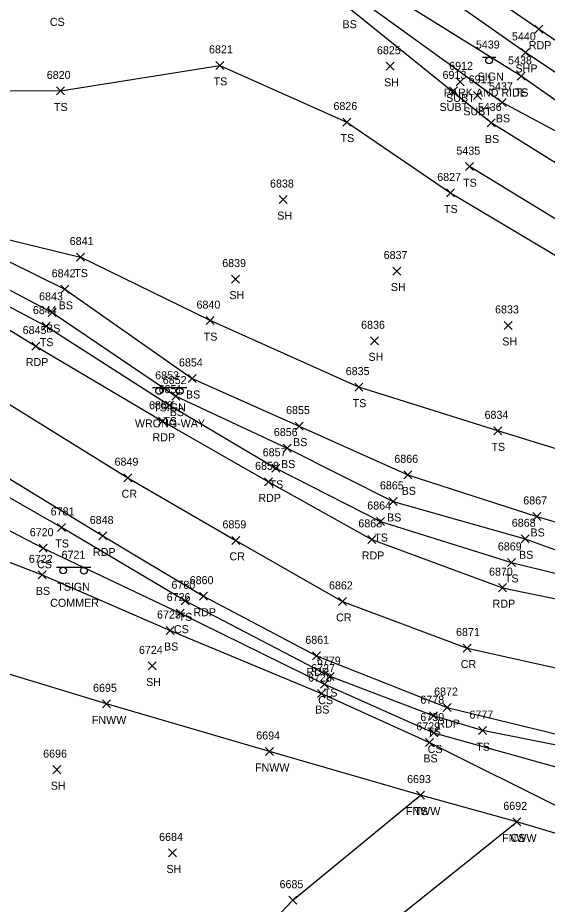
# Model space of a CAD drawing. Extents: x 1505656 to 1508446, y 700805 to 703031.
# Drawn here: x 1507338.7 to 1507471, y 701219.6 to 701441 of the extents above; entities that cross this region are included whole.
import ezdxf

# ---------------------------------------------------------------- set-up
doc = ezdxf.new("R2010")
doc.units = 0
for name, color, linetype in [('L_A', 7, 'Continuous'), ('L_I', 7, 'Continuous'), ('L_TIC', 7, 'Continuous'), ('LELB', 7, 'Continuous'), ('LFNC', 7, 'Continuous'), ('P_A', 7, 'Continuous'), ('P_I', 7, 'Continuous'), ('P_TIC', 7, 'Continuous'), ('PET', 7, 'Continuous'), ('PRC', 7, 'Continuous'), ('PSP', 7, 'Continuous'), ('S_A', 7, 'Continuous'), ('S_C', 7, 'Continuous'), ('S_I', 7, 'Continuous'), ('SSGN', 7, 'Continuous'), ('U_A', 7, 'Continuous'), ('U_I', 7, 'Continuous'), ('U_TIC', 7, 'Continuous')]:
    doc.layers.add(name, color=color, linetype=linetype)

msp = doc.modelspace()

# ---------------------------------------------------------------- linework, layer by layer
at = {"layer": 'L_TIC'}
for points in [[(1507388.23, 701428.14), (1507390.23, 701430.14)], [(1507390.23, 701428.14), (1507388.23, 701430.14)], [(1507430.77, 701427.91), (1507432.77, 701429.91)], [(1507432.77, 701427.91), (1507430.77, 701429.91)], [(1507463.49, 701425.4), (1507465.49, 701427.4)], [(1507465.49, 701425.4), (1507463.49, 701427.4)], [(1507348.34, 701421.75), (1507350.34, 701423.75)], [(1507350.34, 701421.75), (1507348.34, 701423.75)], [(1507458.73, 701418.9), (1507460.73, 701420.9)], [(1507460.73, 701418.9), (1507458.73, 701420.9)], [(1507419.95, 701413.98), (1507421.95, 701415.98)], [(1507421.95, 701413.98), (1507419.95, 701415.98)], [(1507455.99, 701413.76), (1507457.99, 701415.76)], [(1507457.99, 701413.76), (1507455.99, 701415.76)], [(1507450.58, 701402.84), (1507452.58, 701404.84)], [(1507452.58, 701402.84), (1507450.58, 701404.84)], [(1507445.82, 701396.27), (1507447.82, 701398.27)], [(1507447.82, 701396.27), (1507445.82, 701398.27)], [(1507404.05, 701394.62), (1507406.05, 701396.62)], [(1507406.05, 701394.62), (1507404.05, 701396.62)], [(1507353.41, 701380.26), (1507355.41, 701382.26)], [(1507355.41, 701380.26), (1507353.41, 701382.26)], [(1507353.41, 701380.26), (1507355.41, 701382.26)], [(1507355.41, 701380.26), (1507353.41, 701382.26)], [(1507432.45, 701376.78), (1507434.45, 701378.78)], [(1507434.45, 701376.78), (1507432.45, 701378.78)], [(1507392.11, 701374.76), (1507394.11, 701376.76)], [(1507394.11, 701374.76), (1507392.11, 701376.76)], [(1507349.47, 701372.21), (1507351.47, 701374.21)], [(1507351.47, 701372.21), (1507349.47, 701374.21)], [(1507346.33, 701366.45), (1507348.33, 701368.45)], [(1507348.33, 701366.45), (1507346.33, 701368.45)], [(1507385.76, 701364.39), (1507387.76, 701366.39)], [(1507387.76, 701364.39), (1507385.76, 701366.39)], [(1507344.78, 701363.01), (1507346.78, 701365.01)], [(1507346.78, 701363.01), (1507344.78, 701365.01)], [(1507460.29, 701363.19), (1507462.29, 701365.19)], [(1507462.29, 701363.19), (1507460.29, 701365.19)], [(1507426.86, 701359.35), (1507428.86, 701361.35)], [(1507428.86, 701359.35), (1507426.86, 701361.35)], [(1507381.29, 701349.94), (1507383.29, 701351.94)], [(1507383.29, 701349.94), (1507381.29, 701351.94)], [(1507422.97, 701347.78), (1507424.97, 701349.78)], [(1507424.97, 701347.78), (1507422.97, 701349.78)], [(1507377.23, 701345.54), (1507379.23, 701347.54)], [(1507379.23, 701345.54), (1507377.23, 701347.54)], [(1507375.65, 701343.28), (1507377.65, 701345.28)], [(1507377.65, 701343.28), (1507375.65, 701345.28)], [(1507408.06, 701338.05), (1507410.06, 701340.05)], [(1507410.06, 701338.05), (1507408.06, 701340.05)], [(1507457.66, 701336.87), (1507459.66, 701338.87)], [(1507459.66, 701336.87), (1507457.66, 701338.87)], [(1507405.05, 701332.56), (1507407.05, 701334.56)], [(1507407.05, 701332.56), (1507405.05, 701334.56)], [(1507402.21, 701327.51), (1507404.21, 701329.51)], [(1507404.21, 701327.51), (1507402.21, 701329.51)], [(1507435.21, 701325.88), (1507437.21, 701327.88)], [(1507437.21, 701325.88), (1507435.21, 701327.88)], [(1507431.55, 701319.24), (1507433.55, 701321.24)], [(1507433.55, 701319.24), (1507431.55, 701321.24)], [(1507467.39, 701315.49), (1507469.39, 701317.49)], [(1507469.39, 701315.49), (1507467.39, 701317.49)], [(1507428.39, 701314.22), (1507430.39, 701316.22)], [(1507430.39, 701314.22), (1507428.39, 701316.22)], [(1507348.66, 701312.74), (1507350.66, 701314.74)], [(1507350.66, 701312.74), (1507348.66, 701314.74)], [(1507464.52, 701309.91), (1507466.52, 701311.91)], [(1507466.52, 701309.91), (1507464.52, 701311.91)], [(1507344.08, 701307.55), (1507346.08, 701309.55)], [(1507346.08, 701307.55), (1507344.08, 701309.55)], [(1507461.05, 701304), (1507463.05, 701306)], [(1507463.05, 701304), (1507461.05, 701306)], [(1507343.77, 701300.89), (1507345.77, 701302.89)], [(1507345.77, 701300.89), (1507343.77, 701302.89)], [(1507379.5, 701294.43), (1507381.5, 701296.43)], [(1507381.5, 701294.43), (1507379.5, 701296.43)], [(1507378.28, 701291.34), (1507380.28, 701293.34)], [(1507380.28, 701291.34), (1507378.28, 701293.34)], [(1507375.8, 701286.99), (1507377.8, 701288.99)], [(1507377.8, 701286.99), (1507375.8, 701288.99)], [(1507371.29, 701278.16), (1507373.29, 701280.16)], [(1507373.29, 701278.16), (1507371.29, 701280.16)], [(1507415.76, 701275.5), (1507417.76, 701277.5)], [(1507417.76, 701275.5), (1507415.76, 701277.5)], [(1507414.34, 701273.6), (1507416.34, 701275.6)], [(1507416.34, 701273.6), (1507414.34, 701275.6)], [(1507413.57, 701271.26), (1507415.57, 701273.26)], [(1507415.57, 701271.26), (1507413.57, 701273.26)], [(1507359.86, 701268.69), (1507361.86, 701270.69)], [(1507361.86, 701268.69), (1507359.86, 701270.69)], [(1507441.63, 701265.73), (1507443.63, 701267.73)], [(1507443.63, 701265.73), (1507441.63, 701267.73)], [(1507453.88, 701262), (1507455.88, 701264)], [(1507455.88, 701262), (1507453.88, 701264)], [(1507441.69, 701261.41), (1507443.69, 701263.41)], [(1507443.69, 701261.41), (1507441.69, 701263.41)], [(1507440.62, 701259.06), (1507442.62, 701261.06)], [(1507442.62, 701259.06), (1507440.62, 701261.06)], [(1507400.64, 701256.79), (1507402.64, 701258.79)], [(1507402.64, 701256.79), (1507400.64, 701258.79)], [(1507347.45, 701252.25), (1507349.45, 701254.25)], [(1507349.45, 701252.25), (1507347.45, 701254.25)], [(1507438.34, 701245.9), (1507440.34, 701247.9)], [(1507440.34, 701245.9), (1507438.34, 701247.9)], [(1507438.34, 701245.9), (1507440.34, 701247.9)], [(1507440.34, 701245.9), (1507438.34, 701247.9)], [(1507462.39, 701239.21), (1507464.39, 701241.21)], [(1507464.39, 701239.21), (1507462.39, 701241.21)], [(1507462.39, 701239.21), (1507464.39, 701241.21)], [(1507464.39, 701239.21), (1507462.39, 701241.21)], [(1507376.37, 701231.46), (1507378.37, 701233.46)], [(1507378.37, 701231.46), (1507376.37, 701233.46)], [(1507406.47, 701219.64), (1507408.47, 701221.64)], [(1507408.47, 701219.64), (1507406.47, 701221.64)]]:
    msp.add_lwpolyline(points, dxfattribs=at)
at = {"layer": 'LELB'}
for points in [[(1507556.64, 701327.28), (1507557.61, 701343.99), (1507554.26, 701358.96), (1507537.42, 701375.15), (1507498.82, 701402.26), (1507464.49, 701426.4), (1507427.31, 701449.55), (1507406.66, 701464.53), (1507384.23, 701478.08), (1507360.68, 701483.28)], [(1507552.22, 701329.86), (1507547.62, 701348.23), (1507546.96, 701358.62), (1507528.89, 701372.8), (1507497.02, 701400), (1507459.73, 701419.9), (1507423.54, 701446.06), (1507404.35, 701459.25), (1507380.55, 701473.13), (1507356.78, 701473.15)], [(1507544.85, 701333.56), (1507537.16, 701349.93), (1507537.38, 701358.92), (1507523.47, 701367.02), (1507491.66, 701393.21), (1507456.99, 701414.76), (1507421.42, 701443.41), (1507407.61, 701451.12), (1507389.23, 701462.81)], [(1507244.77, 701449.89), (1507281.83, 701431.77), (1507306.24, 701422.98), (1507349.34, 701422.75), (1507389.23, 701429.14), (1507420.95, 701414.98), (1507446.82, 701397.27), (1507479.15, 701378.11), (1507493.85, 701367.81), (1507514.9, 701342.52), (1507491.37, 701327.79), (1507458.66, 701337.87), (1507423.97, 701348.78), (1507386.76, 701365.39), (1507354.41, 701381.26)], [(1507235.56, 701433.65), (1507276.85, 701410.17), (1507315.69, 701384.08), (1507347.33, 701367.45), (1507378.23, 701346.54), (1507406.05, 701333.56), (1507432.55, 701320.24), (1507465.52, 701310.91), (1507482.03, 701304.93), (1507508.08, 701304.28), (1507527, 701309.32), (1507530.54, 701311.37), (1507534.33, 701313.25), (1507542.53, 701316.02)], [(1507233.42, 701430.73), (1507274.38, 701405.85), (1507313.77, 701380.88), (1507345.78, 701364.01), (1507376.65, 701344.28), (1507403.21, 701328.51), (1507429.39, 701315.22), (1507462.05, 701305), (1507481.51, 701300.2), (1507509.4, 701297.47), (1507533.93, 701303.18), (1507548.93, 701313.82)], [(1507276.85, 701410.17), (1507314.61, 701390.89), (1507350.47, 701373.21), (1507382.29, 701350.94), (1507409.06, 701339.05), (1507436.21, 701326.88), (1507468.39, 701316.49), (1507482.66, 701312.29), (1507508.07, 701310.82), (1507524.68, 701314.62), (1507530.84, 701315.71), (1507533.71, 701315.69), (1507538.02, 701318.49)], [(1507528.27, 701341.38), (1507528.26, 701350.87), (1507511.97, 701364.96), (1507483.22, 701384.55), (1507451.58, 701403.84)], [(1507664.64, 701288.76), (1507647.23, 701299.02), (1507624.46, 701303.4), (1507602.75, 701298.73), (1507589.52, 701290.79), (1507567.73, 701274.99), (1507546.1, 701263.56), (1507532.57, 701260.5), (1507511.15, 701257.25), (1507494.82, 701257.14), (1507477.93, 701258.45), (1507454.88, 701263), (1507442.63, 701266.73), (1507416.76, 701276.5), (1507380.5, 701295.43), (1507349.66, 701313.74), (1507307.1, 701338.01), (1507263.23, 701366.42), (1507214.44, 701398.2)], [(1507314.61, 701390.89), (1507354.41, 701381.26)], [(1507206.22, 701385.53), (1507252.86, 701358.93), (1507301.28, 701331.26), (1507345.08, 701308.55), (1507379.28, 701292.34), (1507415.34, 701274.6), (1507442.69, 701262.41), (1507477.36, 701252.75), (1507504.09, 701250.04), (1507524.24, 701244.68), (1507543.71, 701240.05), (1507564.82, 701236.64), (1507598.94, 701231.93), (1507652.74, 701217.67)], [(1507196.76, 701372), (1507244.87, 701347.76), (1507297.87, 701319.93), (1507344.77, 701301.89), (1507376.8, 701287.99), (1507414.57, 701272.26), (1507441.62, 701260.06), (1507475.85, 701242.93), (1507502.94, 701235.06), (1507524.76, 701229.88), (1507541.19, 701229.88), (1507544.67, 701227.39), (1507563.69, 701226.67), (1507597.85, 701222.6), (1507649.46, 701209.48)], [(1507380.24, 701191.95), (1507407.47, 701220.64), (1507439.34, 701246.9)], [(1507402.02, 701180.97), (1507426.83, 701210.92), (1507463.39, 701240.21)]]:
    msp.add_lwpolyline(points, dxfattribs=at)
at = {"layer": 'LFNC'}
msp.add_lwpolyline([(1507721.58, 701162.07), (1507708.46, 701169.26), (1507682.76, 701176.46), (1507629.63, 701192.11), (1507592.19, 701203.04), (1507562.07, 701211.89), (1507541.96, 701217.44), (1507530.4, 701220.69), (1507490.47, 701232.17), (1507463.39, 701240.21), (1507439.34, 701246.9), (1507401.64, 701257.79), (1507360.86, 701269.69), (1507318.6, 701282.5), (1507279.07, 701293.63), (1507239.17, 701305.1), (1507200.8, 701316.65)], dxfattribs=at)
at = {"layer": 'P_TIC'}
for points in [[(1507467.93, 701437.18), (1507469.93, 701439.18)], [(1507469.93, 701437.18), (1507467.93, 701439.18)], [(1507464.55, 701431.37), (1507466.55, 701433.37)], [(1507466.55, 701431.37), (1507464.55, 701433.37)], [(1507342.21, 701358.04), (1507344.21, 701360.04)], [(1507344.21, 701358.04), (1507342.21, 701360.04)], [(1507373.88, 701339.26), (1507375.88, 701341.26)], [(1507375.88, 701339.26), (1507373.88, 701341.26)], [(1507365.2, 701325.16), (1507367.2, 701327.16)], [(1507367.2, 701325.16), (1507365.2, 701327.16)], [(1507400.32, 701324.13), (1507402.32, 701326.13)], [(1507402.32, 701324.13), (1507400.32, 701326.13)], [(1507358.99, 701310.61), (1507360.99, 701312.61)], [(1507360.99, 701310.61), (1507358.99, 701312.61)], [(1507392.17, 701309.52), (1507394.17, 701311.52)], [(1507394.17, 701309.52), (1507392.17, 701311.52)], [(1507426.17, 701309.75), (1507428.17, 701311.75)], [(1507428.17, 701309.75), (1507426.17, 701311.75)], [(1507458.87, 701297.7), (1507460.87, 701299.7)], [(1507460.87, 701297.7), (1507458.87, 701299.7)], [(1507384.1, 701295.57), (1507386.1, 701297.57)], [(1507386.1, 701295.57), (1507384.1, 701297.57)], [(1507418.83, 701294.27), (1507420.83, 701296.27)], [(1507420.83, 701294.27), (1507418.83, 701296.27)], [(1507449.97, 701282.62), (1507451.97, 701284.62)], [(1507451.97, 701282.62), (1507449.97, 701284.62)], [(1507412.33, 701280.68), (1507414.33, 701282.68)], [(1507414.33, 701280.68), (1507412.33, 701282.68)], [(1507445.05, 701267.76), (1507447.05, 701269.76)], [(1507447.05, 701267.76), (1507445.05, 701269.76)]]:
    msp.add_lwpolyline(points, dxfattribs=at)
at = {"layer": 'PET'}
for points in [[(1507650.58, 701314.23), (1507605.27, 701346.09), (1507547.72, 701383.86), (1507511.59, 701409.01), (1507468.93, 701438.18), (1507436.61, 701460.37), (1507397.2, 701486.89), (1507374.7, 701502.05)], [(1507231.61, 701427.39), (1507272.91, 701402.71), (1507311.8, 701378.29), (1507343.21, 701359.04), (1507374.88, 701340.26), (1507401.32, 701325.13), (1507427.17, 701310.75), (1507459.87, 701298.7), (1507480.09, 701294.48), (1507509.29, 701293.36), (1507525.83, 701296.14), (1507540.02, 701301.61), (1507551.73, 701310.36)], [(1507215.48, 701400.74), (1507258.54, 701373.9), (1507294.19, 701351.56), (1507327.49, 701331.46), (1507359.99, 701311.61), (1507385.1, 701296.57), (1507413.33, 701281.68), (1507446.05, 701268.76), (1507474.38, 701261.9), (1507510.64, 701260.64), (1507538.44, 701265.38), (1507556.26, 701273.11), (1507573.81, 701284.3)]]:
    msp.add_lwpolyline(points, dxfattribs=at)
at = {"layer": 'PRC'}
msp.add_lwpolyline([(1507224.48, 701413.97), (1507267.93, 701386.51), (1507302.71, 701364.98), (1507334.78, 701345.63), (1507366.2, 701326.16), (1507393.17, 701310.52), (1507419.83, 701295.27), (1507450.97, 701283.62), (1507477.64, 701277.69), (1507509.18, 701276.82), (1507530.27, 701280.07), (1507548.96, 701287.59), (1507564.92, 701299.3)], dxfattribs=at)
at = {"layer": 'PSP'}
msp.add_lwpolyline([(1507544.33, 701378.59), (1507503.06, 701407.32), (1507465.55, 701432.37), (1507432.87, 701455.35), (1507394.14, 701481.64), (1507370.66, 701497.32)], dxfattribs=at)
at = {"layer": 'SSGN'}
for p, q in [((1507454.83, 701431.19), (1507458.17, 701431.19)), ((1507456.48, 701430.36), (1507456.48, 701430.36)), ((1507372.33, 701348.66), (1507380.93, 701348.66)), ((1507376.36, 701347.76), (1507376.36, 701347.76)), ((1507348.37, 701303.84), (1507356.96, 701303.84)), ((1507352.39, 701302.94), (1507352.39, 701302.94))]:
    msp.add_line(p, q, dxfattribs=at)
for centre in [(1507456.48, 701430.36), (1507374, 701347.83), (1507379.21, 701347.76), (1507350.03, 701303.01), (1507355.24, 701302.94)]:
    msp.add_circle(centre, 0.833, dxfattribs=at)
at = {"layer": 'U_TIC'}
for points in [[(1507448.26, 701424.02), (1507450.26, 701426.02)], [(1507450.26, 701424.02), (1507448.26, 701426.02)], [(1507446.6, 701421.76), (1507448.6, 701423.76)], [(1507448.6, 701421.76), (1507446.6, 701423.76)], [(1507452.56, 701420.65), (1507454.56, 701422.65)], [(1507454.56, 701420.65), (1507452.56, 701422.65)]]:
    msp.add_lwpolyline(points, dxfattribs=at)

# ---------------------------------------------------------------- texts
at = {"layer": 'L_A'}
for s, p in [('CS', (1507346.72, 701439)), ('BS', (1507419.86, 701438.41)), ('TS', (1507387.64, 701424.14)), ('SH', (1507430.25, 701423.91)), ('TS', (1507462.9, 701421.4)), ('TS', (1507347.75, 701417.75)), ('BS', (1507458.17, 701414.9)), ('TS', (1507419.36, 701409.98)), ('BS', (1507455.44, 701409.76)), ('TS', (1507449.99, 701398.84)), ('SH', (1507403.54, 701390.62)), ('TS', (1507445.23, 701392.27)), ('TS', (1507352.82, 701376.26)), ('TS', (1507352.82, 701376.26)), ('SH', (1507431.93, 701372.78)), ('SH', (1507391.59, 701370.76)), ('BS', (1507348.91, 701368.21)), ('BS', (1507345.77, 701362.45)), ('TS', (1507385.17, 701360.39)), ('TS', (1507344.19, 701359.01)), ('SH', (1507459.78, 701359.19)), ('SH', (1507426.35, 701355.35)), ('BS', (1507380.73, 701345.94)), ('TS', (1507422.38, 701343.78)), ('BS', (1507376.68, 701341.54)), ('TS', (1507375.05, 701339.28)), ('BS', (1507407.5, 701334.05)), ('TS', (1507457.07, 701332.87)), ('BS', (1507404.49, 701328.56)), ('TS', (1507401.62, 701323.51)), ('BS', (1507434.65, 701321.88)), ('BS', (1507430.99, 701315.24)), ('BS', (1507466.83, 701311.49)), ('TS', (1507348.07, 701308.74)), ('TS', (1507427.8, 701310.22)), ('BS', (1507463.96, 701305.91)), ('CS', (1507343.52, 701303.55)), ('TS', (1507460.45, 701300)), ('BS', (1507343.21, 701296.89)), ('TS', (1507378.91, 701290.43)), ('CS', (1507377.72, 701287.34)), ('BS', (1507375.24, 701282.99)), ('SH', (1507370.78, 701274.16)), ('TS', (1507415.17, 701271.5)), ('CS', (1507413.78, 701269.6)), ('BS', (1507413.01, 701267.26)), ('FNWW', (1507357.21, 701264.69)), ('TS', (1507441.04, 701261.73)), ('CS', (1507441.13, 701257.41)), ('TS', (1507453.29, 701258)), ('BS', (1507440.06, 701255.06)), ('FNWW', (1507397.99, 701252.79)), ('SH', (1507346.93, 701248.25)), ('TS', (1507437.75, 701241.9)), ('FNWW', (1507435.69, 701241.9)), ('FNWW', (1507459.74, 701235.21)), ('CS', (1507461.83, 701235.21)), ('SH', (1507375.86, 701227.46))]:
    msp.add_text(s, height=2, dxfattribs=at).set_placement(p)
at = {"layer": 'L_I'}
for s, p in [('6821', (1507386.49, 701432.14)), ('6825', (1507428.46, 701431.91)), ('5438', (1507461.23, 701429.4)), ('6820', (1507345.95, 701425.75)), ('5437', (1507456.47, 701422.9)), ('6826', (1507417.59, 701417.98)), ('5436', (1507453.68, 701417.76)), ('5435', (1507448.32, 701406.84)), ('6827', (1507443.52, 701400.27)), ('6838', (1507401.74, 701398.62)), ('6841', (1507351.67, 701384.26)), ('6841', (1507351.67, 701384.26)), ('6837', (1507430.14, 701380.78)), ('6839', (1507389.79, 701378.76)), ('6842', (1507347.17, 701376.21)), ('6843', (1507344.02, 701370.45)), ('6840', (1507383.37, 701368.39)), ('6844', (1507342.47, 701367.01)), ('6833', (1507457.98, 701367.19)), ('6836', (1507424.5, 701363.35)), ('6854', (1507378.98, 701353.94)), ('6835', (1507420.66, 701351.78)), ('6852', (1507374.93, 701349.54)), ('6851', (1507373.91, 701347.28)), ('6855', (1507405.75, 701342.05)), ('6834', (1507455.35, 701340.87)), ('6856', (1507402.69, 701336.56)), ('6857', (1507399.91, 701331.51)), ('6866', (1507432.8, 701329.88)), ('6865', (1507429.2, 701323.24)), ('6867', (1507465.03, 701319.49)), ('6864', (1507426.04, 701318.22)), ('6781', (1507346.92, 701316.74)), ('6868', (1507462.16, 701313.91)), ('6720', (1507341.69, 701311.55)), ('6869', (1507458.68, 701308)), ('6722', (1507341.46, 701304.89)), ('6780', (1507377.11, 701298.43)), ('6726', (1507375.91, 701295.34)), ('6725', (1507373.5, 701290.99)), ('6724', (1507368.98, 701282.16)), ('6727', (1507412.03, 701277.6)), ('6779', (1507413.45, 701279.5)), ('6728', (1507411.26, 701275.26)), ('6695', (1507357.51, 701272.69)), ('6778', (1507439.32, 701269.73)), ('6730', (1507439.3, 701265.41)), ('6777', (1507451.58, 701266)), ('6729', (1507438.3, 701263.06)), ('6694', (1507398.29, 701260.79)), ('6696', (1507345.04, 701256.25)), ('6693', (1507435.99, 701249.9)), ('6693', (1507435.99, 701249.9)), ('6692', (1507460.04, 701243.21)), ('6692', (1507460.04, 701243.21)), ('6684', (1507374.02, 701235.46)), ('6685', (1507404.12, 701223.64))]:
    msp.add_text(s, height=2, dxfattribs=at).set_placement(p)
at = {"layer": 'P_A'}
for s, p in [('RDP', (1507466.42, 701433.18)), ('SHP', (1507463.08, 701427.37)), ('RDP', (1507340.7, 701354.04)), ('RDP', (1507372.37, 701335.26)), ('CR', (1507364.64, 701321.16)), ('RDP', (1507398.81, 701320.13)), ('RDP', (1507357.48, 701306.61)), ('CR', (1507391.6, 701305.52)), ('RDP', (1507424.66, 701305.75)), ('RDP', (1507457.36, 701293.7)), ('RDP', (1507382.59, 701291.57)), ('CR', (1507418.26, 701290.27)), ('CR', (1507449.41, 701278.62)), ('RDP', (1507410.82, 701276.68)), ('RDP', (1507443.54, 701263.76))]:
    msp.add_text(s, height=2, dxfattribs=at).set_placement(p)
at = {"layer": 'P_I'}
for s, p in [('5440', (1507462.2, 701435.37)), ('6845', (1507339.91, 701362.04)), ('6850', (1507371.49, 701343.26)), ('6849', (1507362.89, 701329.16)), ('6858', (1507398.01, 701328.13)), ('6848', (1507356.68, 701314.61)), ('6859', (1507389.86, 701313.52)), ('6863', (1507423.81, 701313.75)), ('6870', (1507456.48, 701301.7)), ('6860', (1507381.66, 701299.57)), ('6862', (1507416.47, 701298.27)), ('6871', (1507448.23, 701286.62)), ('6861', (1507410.55, 701284.68)), ('6872', (1507442.75, 701271.76))]:
    msp.add_text(s, height=2, dxfattribs=at).set_placement(p)
at = {"layer": 'S_A'}
for s, p in [('SIGN', (1507453.62, 701425.34)), ('TSIGN', (1507372.53, 701342.74)), ('TSIGN', (1507348.56, 701297.92))]:
    msp.add_text(s, height=2, dxfattribs=at).set_placement(p)
at = {"layer": 'S_C'}
for s, p in [('PARK AND RIDE', (1507445.15, 701421.34)), ('WRONG-WAY', (1507367.97, 701338.74)), ('COMMER', (1507346.8, 701293.92))]:
    msp.add_text(s, height=2, dxfattribs=at).set_placement(p)
at = {"layer": 'S_I'}
for s, p in [('5439', (1507453.19, 701433.34)), ('6853', (1507373.04, 701350.74)), ('6721', (1507349.64, 701305.92))]:
    msp.add_text(s, height=2, dxfattribs=at).set_placement(p)
at = {"layer": 'U_A'}
for p in [(1507445.76, 701420.02), (1507444.1, 701417.76), (1507450.06, 701416.65)]:
    msp.add_text('SUBT', height=2, dxfattribs=at).set_placement(p)
at = {"layer": 'U_I'}
for s, p in [('6912', (1507446.52, 701428.02)), ('6913', (1507444.86, 701425.76)), ('6911', (1507451.39, 701424.65))]:
    msp.add_text(s, height=2, dxfattribs=at).set_placement(p)

doc.saveas('drawing.dxf')
